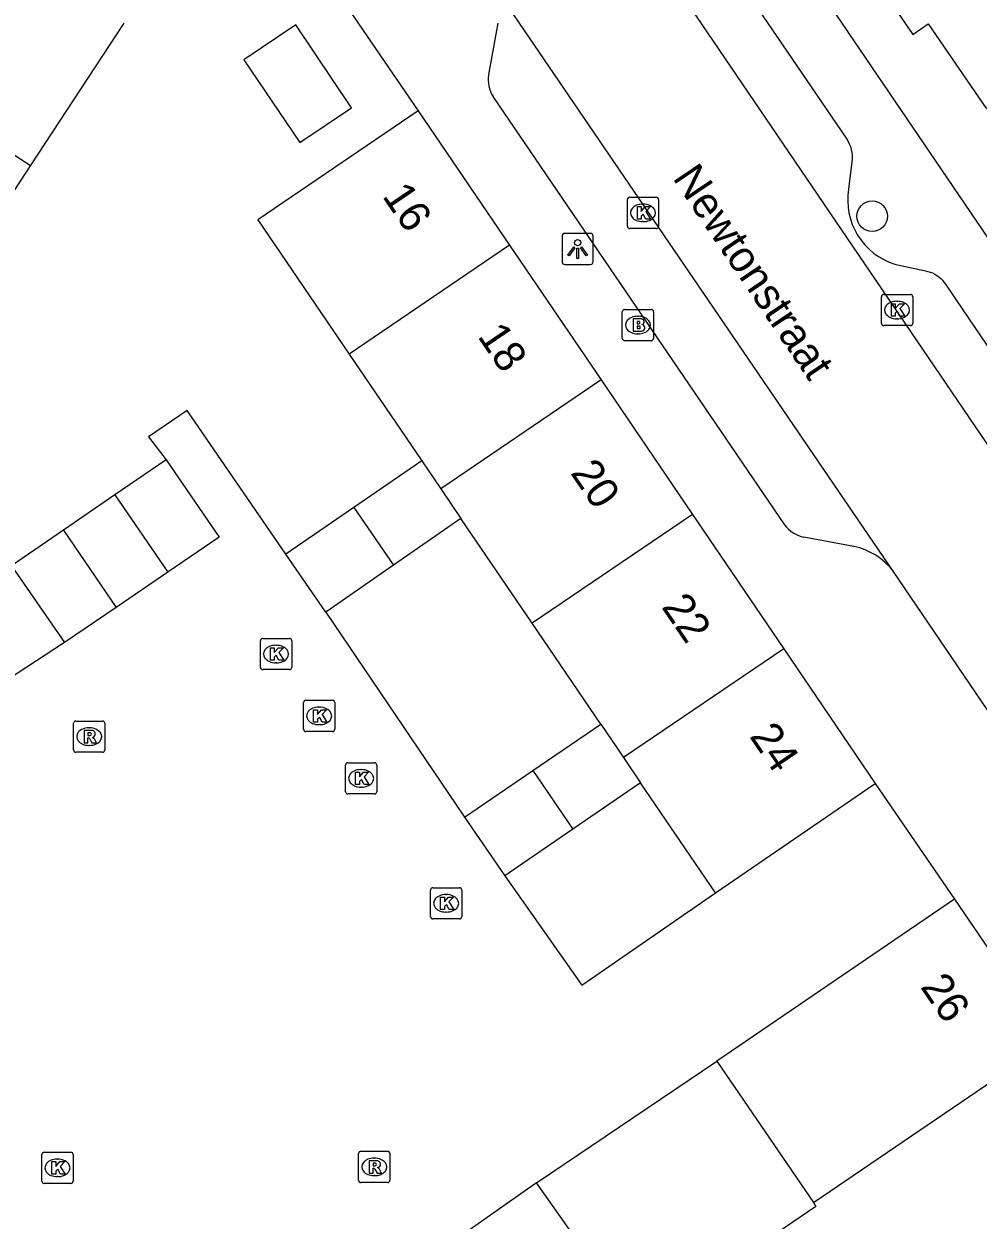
# Model space of a CAD drawing. Extents: x 159280 to 160375, y 384531 to 385872.
# Drawn here: x 159798.16 to 159828.68, y 385187.84 to 385226.13 of the extents above; entities that cross this region are included whole.
import ezdxf

# ---------------------------------------------------------------- set-up
doc = ezdxf.new("R2010")
doc.units = 0
for name, color, linetype in [('IMGEO_Boom', 7, 'Continuous'), ('IMGEO_Brandkraan', 7, 'Continuous'), ('IMGEO_Kolk', 7, 'Continuous'), ('IMGEO_Lichtpunt', 7, 'Continuous'), ('IMGEO_Openbare_ruimte_label', 7, 'Continuous'), ('IMGEO_Pand', 7, 'Continuous'), ('IMGEO_Pand_nummerreeks', 7, 'Continuous'), ('IMGEO_Rijbaan_lokaal_open', 7, 'Continuous'), ('IMGEO_Rioolput', 7, 'Continuous'), ('IMGEO_Voetpad_open', 7, 'Continuous')]:
    doc.layers.add(name, color=color, linetype=linetype)

msp = doc.modelspace()

# ---------------------------------------------------------------- linework, layer by layer
at = {"layer": 'IMGEO_Boom'}
msp.add_circle((159825.289, 385219.972), 0.489, dxfattribs=at)
at = {"layer": 'IMGEO_Brandkraan'}
for p, q in [((159817.371, 385216.989), (159818.223, 385216.989)), ((159817.296, 385216.063), (159817.296, 385216.915)), ((159817.784, 385216.769), (159817.809, 385216.769)), ((159818.297, 385216.915), (159818.297, 385216.063)), ((159817.807, 385216.209), (159817.782, 385216.209)), ((159818.223, 385215.989), (159817.371, 385215.989))]:
    msp.add_line(p, q, dxfattribs=at)
for points in [[(159817.371, 385216.989), (159818.223, 385216.989)], [(159817.296, 385216.063), (159817.296, 385216.915)], [(159817.644, 385216.689), (159817.644, 385216.289), (159817.857, 385216.289)], [(159817.875, 385216.689), (159817.644, 385216.689)], [(159817.823, 385216.608), (159817.769, 385216.608), (159817.769, 385216.532)], [(159818.297, 385216.915), (159818.297, 385216.063)], [(159817.769, 385216.532), (159817.822, 385216.532)], [(159817.831, 385216.456), (159817.769, 385216.456), (159817.769, 385216.375)], [(159817.769, 385216.375), (159817.831, 385216.375)], [(159818.223, 385215.989), (159817.371, 385215.989)]]:
    msp.add_lwpolyline(points, dxfattribs=at)
for centre, radius, start, end in [((159817.373, 385216.913), 0.0765, 91.552, 178.448), ((159817.373, 385216.913), 0.0765, 91.552, 178.448), ((159818.221, 385216.913), 0.0765, 1.552, 88.448), ((159818.221, 385216.913), 0.0765, 1.552, 88.448), ((159817.824, 385216.57), 0.0379, 267.8285, 90.9355), ((159817.879, 385216.544), 0.145, 59.4692, 91.5367), ((159817.904, 385216.591), 0.0922, 285.5137, 58.1501), ((159817.832, 385216.415), 0.0404, 269.8759, 90.5077), ((159817.863, 385216.54), 0.251, 268.6676, 293.5347), ((159817.909, 385216.399), 0.105, 301.3115, 78.989), ((159817.373, 385216.065), 0.0765, 181.552, 268.448), ((159817.373, 385216.065), 0.0765, 181.552, 268.448), ((159818.221, 385216.065), 0.0765, 271.552, 358.448), ((159818.221, 385216.065), 0.0765, 271.552, 358.448)]:
    msp.add_arc(centre, radius, start, end, dxfattribs=at)
for centre, major_axis, ratio, start_param, end_param in [((159817.783, 385216.489), (-0.387, 0.002), 0.722429, 4.712389, 7.853982), ((159817.808, 385216.489), (-0.39, 0.002), 0.717154, 1.570796, 4.712389)]:
    msp.add_ellipse(centre, major_axis=major_axis, ratio=ratio, start_param=start_param, end_param=end_param, dxfattribs=at)
at = {"layer": 'IMGEO_Kolk'}
for p, q in [((159817.457, 385219.653), (159817.457, 385220.505)), ((159817.532, 385220.579), (159818.384, 385220.579)), ((159818.458, 385220.505), (159818.458, 385219.653)), ((159817.945, 385220.359), (159817.97, 385220.359)), ((159817.968, 385219.799), (159817.943, 385219.799)), ((159818.384, 385219.579), (159817.532, 385219.579)), ((159825.585, 385216.544), (159825.585, 385217.396)), ((159825.66, 385217.47), (159826.512, 385217.47)), ((159826.586, 385217.396), (159826.586, 385216.544)), ((159826.073, 385217.25), (159826.098, 385217.25)), ((159826.096, 385216.69), (159826.071, 385216.69)), ((159826.512, 385216.47), (159825.66, 385216.47)), ((159805.72, 385205.534), (159805.72, 385206.386)), ((159805.795, 385206.46), (159806.647, 385206.46)), ((159806.208, 385206.24), (159806.233, 385206.24)), ((159806.721, 385206.386), (159806.721, 385205.534)), ((159806.647, 385205.46), (159805.795, 385205.46)), ((159806.231, 385205.68), (159806.206, 385205.68)), ((159807.098, 385203.553), (159807.098, 385204.405)), ((159807.173, 385204.479), (159808.025, 385204.479)), ((159808.099, 385204.405), (159808.099, 385203.553)), ((159807.586, 385204.259), (159807.611, 385204.259)), ((159807.609, 385203.699), (159807.584, 385203.699)), ((159808.025, 385203.479), (159807.173, 385203.479)), ((159808.442, 385201.554), (159808.442, 385202.406)), ((159808.517, 385202.48), (159809.369, 385202.48)), ((159809.443, 385202.406), (159809.443, 385201.554)), ((159808.93, 385202.26), (159808.955, 385202.26)), ((159808.953, 385201.7), (159808.928, 385201.7)), ((159809.369, 385201.48), (159808.517, 385201.48)), ((159811.16, 385197.555), (159811.16, 385198.407)), ((159811.235, 385198.481), (159812.087, 385198.481)), ((159811.648, 385198.261), (159811.673, 385198.261)), ((159812.161, 385198.407), (159812.161, 385197.555)), ((159812.087, 385197.481), (159811.235, 385197.481)), ((159811.671, 385197.701), (159811.646, 385197.701)), ((159798.727, 385189.087), (159798.727, 385189.939)), ((159798.802, 385190.013), (159799.654, 385190.013)), ((159799.215, 385189.793), (159799.24, 385189.793)), ((159799.728, 385189.939), (159799.728, 385189.087)), ((159799.654, 385189.013), (159798.802, 385189.013)), ((159799.238, 385189.233), (159799.213, 385189.233))]:
    msp.add_line(p, q, dxfattribs=at)
for points in [[(159817.457, 385219.653), (159817.457, 385220.505)], [(159817.532, 385220.579), (159818.384, 385220.579)], [(159818.458, 385220.505), (159818.458, 385219.653)], [(159817.778, 385220.279), (159817.901, 385220.279), (159817.901, 385220.128), (159818.031, 385220.279), (159818.195, 385220.279), (159818.049, 385220.128), (159818.202, 385219.879), (159818.05, 385219.879), (159817.965, 385220.043), (159817.901, 385219.976), (159817.901, 385219.879), (159817.778, 385219.879), (159817.778, 385220.279)], [(159818.384, 385219.579), (159817.532, 385219.579)], [(159825.585, 385216.544), (159825.585, 385217.396)], [(159825.66, 385217.47), (159826.512, 385217.47)], [(159826.586, 385217.396), (159826.586, 385216.544)], [(159825.906, 385217.17), (159826.029, 385217.17), (159826.029, 385217.019), (159826.159, 385217.17), (159826.323, 385217.17), (159826.177, 385217.019), (159826.33, 385216.77), (159826.178, 385216.77), (159826.093, 385216.934), (159826.029, 385216.867), (159826.029, 385216.77), (159825.906, 385216.77), (159825.906, 385217.17)], [(159826.512, 385216.47), (159825.66, 385216.47)], [(159805.72, 385205.534), (159805.72, 385206.386)], [(159805.795, 385206.46), (159806.647, 385206.46)], [(159806.721, 385206.386), (159806.721, 385205.534)], [(159806.041, 385206.16), (159806.164, 385206.16), (159806.164, 385206.009), (159806.294, 385206.16), (159806.458, 385206.16), (159806.312, 385206.009), (159806.465, 385205.76), (159806.313, 385205.76), (159806.228, 385205.924), (159806.164, 385205.857), (159806.164, 385205.76), (159806.041, 385205.76), (159806.041, 385206.16)], [(159806.647, 385205.46), (159805.795, 385205.46)], [(159807.098, 385203.553), (159807.098, 385204.405)], [(159807.173, 385204.479), (159808.025, 385204.479)], [(159808.099, 385204.405), (159808.099, 385203.553)], [(159807.419, 385204.179), (159807.542, 385204.179), (159807.542, 385204.028), (159807.672, 385204.179), (159807.836, 385204.179), (159807.69, 385204.028), (159807.843, 385203.779), (159807.691, 385203.779), (159807.606, 385203.943), (159807.542, 385203.876), (159807.542, 385203.779), (159807.419, 385203.779), (159807.419, 385204.179)], [(159808.025, 385203.479), (159807.173, 385203.479)], [(159808.442, 385201.554), (159808.442, 385202.406)], [(159808.517, 385202.48), (159809.369, 385202.48)], [(159809.443, 385202.406), (159809.443, 385201.554)], [(159808.763, 385202.18), (159808.886, 385202.18), (159808.886, 385202.029), (159809.016, 385202.18), (159809.18, 385202.18), (159809.034, 385202.029), (159809.187, 385201.78), (159809.035, 385201.78), (159808.95, 385201.944), (159808.886, 385201.877), (159808.886, 385201.78), (159808.763, 385201.78), (159808.763, 385202.18)], [(159809.369, 385201.48), (159808.517, 385201.48)], [(159811.16, 385197.555), (159811.16, 385198.407)], [(159811.235, 385198.481), (159812.087, 385198.481)], [(159811.481, 385198.181), (159811.604, 385198.181), (159811.604, 385198.03), (159811.734, 385198.181), (159811.898, 385198.181), (159811.752, 385198.03), (159811.905, 385197.781), (159811.753, 385197.781), (159811.668, 385197.945), (159811.604, 385197.878), (159811.604, 385197.781), (159811.481, 385197.781), (159811.481, 385198.181)], [(159812.161, 385198.407), (159812.161, 385197.555)], [(159812.087, 385197.481), (159811.235, 385197.481)], [(159798.727, 385189.087), (159798.727, 385189.939)], [(159798.802, 385190.013), (159799.654, 385190.013)], [(159799.728, 385189.939), (159799.728, 385189.087)], [(159799.048, 385189.713), (159799.171, 385189.713), (159799.171, 385189.562), (159799.301, 385189.713), (159799.465, 385189.713), (159799.319, 385189.562), (159799.472, 385189.313), (159799.32, 385189.313), (159799.235, 385189.477), (159799.171, 385189.41), (159799.171, 385189.313), (159799.048, 385189.313), (159799.048, 385189.713)], [(159799.654, 385189.013), (159798.802, 385189.013)]]:
    msp.add_lwpolyline(points, dxfattribs=at)
for centre, start, end in [((159817.534, 385220.503), 91.552, 178.448), ((159817.534, 385220.503), 91.552, 178.448), ((159818.382, 385220.503), 1.552, 88.448), ((159818.382, 385220.503), 1.552, 88.448), ((159817.534, 385219.655), 181.552, 268.448), ((159817.534, 385219.655), 181.552, 268.448), ((159818.382, 385219.655), 271.552, 358.448), ((159818.382, 385219.655), 271.552, 358.448), ((159825.662, 385217.394), 91.552, 178.448), ((159825.662, 385217.394), 91.552, 178.448), ((159826.51, 385217.394), 1.552, 88.448), ((159826.51, 385217.394), 1.552, 88.448), ((159825.662, 385216.546), 181.552, 268.448), ((159825.662, 385216.546), 181.552, 268.448), ((159826.51, 385216.546), 271.552, 358.448), ((159826.51, 385216.546), 271.552, 358.448), ((159805.797, 385206.384), 91.552, 178.448), ((159805.797, 385206.384), 91.552, 178.448), ((159806.645, 385206.384), 1.552, 88.448), ((159806.645, 385206.384), 1.552, 88.448), ((159805.797, 385205.536), 181.552, 268.448), ((159805.797, 385205.536), 181.552, 268.448), ((159806.645, 385205.536), 271.552, 358.448), ((159806.645, 385205.536), 271.552, 358.448), ((159807.175, 385204.403), 91.552, 178.448), ((159807.175, 385204.403), 91.552, 178.448), ((159808.023, 385204.403), 1.552, 88.448), ((159808.023, 385204.403), 1.552, 88.448), ((159807.175, 385203.555), 181.552, 268.448), ((159807.175, 385203.555), 181.552, 268.448), ((159808.023, 385203.555), 271.552, 358.448), ((159808.023, 385203.555), 271.552, 358.448), ((159808.519, 385202.404), 91.552, 178.448), ((159808.519, 385202.404), 91.552, 178.448), ((159809.367, 385202.404), 1.552, 88.448), ((159809.367, 385202.404), 1.552, 88.448), ((159808.519, 385201.556), 181.552, 268.448), ((159808.519, 385201.556), 181.552, 268.448), ((159809.367, 385201.556), 271.552, 358.448), ((159809.367, 385201.556), 271.552, 358.448), ((159811.237, 385198.405), 91.552, 178.448), ((159811.237, 385198.405), 91.552, 178.448), ((159812.085, 385198.405), 1.552, 88.448), ((159812.085, 385198.405), 1.552, 88.448), ((159811.237, 385197.557), 181.552, 268.448), ((159811.237, 385197.557), 181.552, 268.448), ((159812.085, 385197.557), 271.552, 358.448), ((159812.085, 385197.557), 271.552, 358.448), ((159798.804, 385189.937), 91.552, 178.448), ((159798.804, 385189.937), 91.552, 178.448), ((159799.652, 385189.937), 1.552, 88.448), ((159799.652, 385189.937), 1.552, 88.448), ((159798.804, 385189.089), 181.552, 268.448), ((159798.804, 385189.089), 181.552, 268.448), ((159799.652, 385189.089), 271.552, 358.448), ((159799.652, 385189.089), 271.552, 358.448)]:
    msp.add_arc(centre, 0.0765, start, end, dxfattribs=at)
for centre, major_axis, ratio, start_param, end_param in [((159817.944, 385220.079), (-0.387, 0.002), 0.722429, 4.712389, 7.853982), ((159817.969, 385220.079), (-0.39, 0.002), 0.717154, 1.570796, 4.712389), ((159826.072, 385216.97), (-0.387, 0.002), 0.722429, 4.712389, 7.853982), ((159826.097, 385216.97), (-0.39, 0.002), 0.717154, 1.570796, 4.712389), ((159806.207, 385205.96), (-0.387, 0.002), 0.722429, 4.712389, 7.853982), ((159806.232, 385205.96), (-0.39, 0.002), 0.717154, 1.570796, 4.712389), ((159807.585, 385203.979), (-0.387, 0.002), 0.722429, 4.712389, 7.853982), ((159807.61, 385203.979), (-0.39, 0.002), 0.717154, 1.570796, 4.712389), ((159808.929, 385201.98), (-0.387, 0.002), 0.722429, 4.712389, 7.853982), ((159808.954, 385201.98), (-0.39, 0.002), 0.717154, 1.570796, 4.712389), ((159811.647, 385197.981), (-0.387, 0.002), 0.722429, 4.712389, 7.853982), ((159811.672, 385197.981), (-0.39, 0.002), 0.717154, 1.570796, 4.712389), ((159799.214, 385189.513), (-0.387, 0.002), 0.722429, 4.712389, 7.853982), ((159799.239, 385189.513), (-0.39, 0.002), 0.717154, 1.570796, 4.712389)]:
    msp.add_ellipse(centre, major_axis=major_axis, ratio=ratio, start_param=start_param, end_param=end_param, dxfattribs=at)
at = {"layer": 'IMGEO_Lichtpunt'}
for p, q in [((159815.369, 385219.329), (159815.369, 385218.522)), ((159815.369, 385219.329), (159815.369, 385218.522)), ((159816.271, 385219.424), (159815.463, 385219.424)), ((159816.271, 385219.424), (159815.463, 385219.424)), ((159816.365, 385218.522), (159816.365, 385219.329)), ((159816.365, 385218.522), (159816.365, 385219.329)), ((159815.463, 385218.428), (159816.271, 385218.428)), ((159815.463, 385218.428), (159816.271, 385218.428))]:
    msp.add_line(p, q, dxfattribs=at)
for points in [[(159815.743, 385218.993), (159815.782, 385218.965), (159815.594, 385218.703), (159815.556, 385218.73), (159815.743, 385218.993)], [(159815.845, 385218.945), (159815.892, 385218.945), (159815.892, 385218.623), (159815.845, 385218.623), (159815.845, 385218.945)], [(159815.955, 385218.965), (159815.993, 385218.992), (159816.18, 385218.73), (159816.141, 385218.702), (159815.955, 385218.965)]]:
    msp.add_lwpolyline(points, dxfattribs=at)
msp.add_circle((159815.868, 385219.127), 0.0994, dxfattribs=at)
for centre, start, end in [((159815.463, 385219.329), 90, 180), ((159815.463, 385219.329), 90, 180), ((159816.271, 385219.329), 0, 90), ((159816.271, 385219.329), 0, 90), ((159815.463, 385218.522), 180, 270), ((159815.463, 385218.522), 180, 270), ((159816.271, 385218.522), 270, 0), ((159816.271, 385218.522), 270, 360)]:
    msp.add_arc(centre, 0.0946, start, end, dxfattribs=at)
at = {"layer": 'IMGEO_Pand'}
for points in [[(159825.563, 385227.292), (159826.59, 385225.785), (159827.081, 385226.128), (159828.944, 385223.407)], [(159798.364, 385221.582), (159790.659, 385226.629)], [(159798.364, 385221.582), (159801.36, 385226.156)], [(159805.193, 385224.983), (159806.979, 385222.328), (159808.638, 385223.444), (159806.852, 385226.099), (159805.193, 385224.983)], [(159810.766, 385223.346), (159805.637, 385219.862), (159808.563, 385215.557)], [(159810.766, 385223.346), (159813.691, 385219.041)], [(159795.368, 385217.008), (159798.364, 385221.582)], [(159813.691, 385219.041), (159808.563, 385215.557)], [(159813.691, 385219.041), (159816.616, 385214.736)], [(159808.563, 385215.557), (159810.882, 385212.145)], [(159816.616, 385214.736), (159811.488, 385211.252)], [(159816.616, 385214.736), (159819.54, 385210.431)], [(159802.702, 385212.179), (159801.066, 385211.054)], [(159802.702, 385212.179), (159804.404, 385209.702), (159802.753, 385208.577)], [(159810.882, 385212.145), (159808.709, 385210.652)], [(159810.882, 385212.145), (159811.488, 385211.252)], [(159811.488, 385211.252), (159812.135, 385210.3)], [(159801.066, 385211.054), (159799.419, 385209.923)], [(159801.066, 385211.054), (159802.753, 385208.577)], [(159808.709, 385210.652), (159806.535, 385209.158)], [(159808.709, 385210.652), (159809.98, 385208.801)], [(159819.54, 385210.431), (159814.413, 385206.948)], [(159819.54, 385210.431), (159822.465, 385206.126)], [(159812.135, 385210.3), (159809.98, 385208.801)], [(159814.413, 385206.948), (159812.135, 385210.3)], [(159799.419, 385209.923), (159797.757, 385208.781), (159799.451, 385206.328)], [(159799.419, 385209.923), (159801.102, 385207.453)], [(159807.813, 385207.295), (159806.535, 385209.158)], [(159802.753, 385208.577), (159801.102, 385207.453)], [(159809.98, 385208.801), (159807.813, 385207.295)], [(159801.102, 385207.453), (159799.451, 385206.328)], [(159816.614, 385203.71), (159814.413, 385206.948)], [(159822.465, 385206.126), (159817.339, 385202.643)], [(159822.465, 385206.126), (159825.39, 385201.821)], [(159814.433, 385202.227), (159816.614, 385203.71)], [(159816.614, 385203.71), (159817.339, 385202.643)], [(159817.339, 385202.643), (159817.883, 385201.842)], [(159812.252, 385200.743), (159814.433, 385202.227)], [(159814.433, 385202.227), (159815.71, 385200.349)], [(159817.883, 385201.842), (159815.71, 385200.349)], [(159820.278, 385198.317), (159817.883, 385201.842)], [(159820.278, 385198.317), (159825.39, 385201.821)], [(159812.252, 385200.743), (159813.537, 385198.856)], [(159815.71, 385200.349), (159813.537, 385198.856)], [(159827.926, 385198.11), (159820.325, 385192.926)], [(159827.926, 385198.11), (159831.011, 385193.584)], [(159823.409, 385188.403), (159831.011, 385193.584)], [(159820.325, 385192.926), (159823.409, 385188.403)], [(159814.548, 385189.036), (159812.109, 385187.317)], [(159813.205, 385185.67), (159815.7, 385187.401), (159814.548, 385189.036)], [(159823.409, 385188.403), (159823.491, 385188.282), (159820.578, 385186.296), (159823.548, 385181.87), (159826.495, 385183.878)]]:
    msp.add_lwpolyline(points, dxfattribs=at)
at = {"layer": 'IMGEO_Rijbaan_lokaal_open'}
for points in [[(159835.46, 385203.126), (159805.53, 385247.205)], [(159825.964, 385208.616), (159813.049, 385227.573)], [(159806.535, 385209.158), (159803.378, 385213.759), (159802.142, 385212.911), (159802.702, 385212.179)], [(159831.414, 385200.585), (159825.964, 385208.616)], [(159807.813, 385207.295), (159812.252, 385200.743)], [(159799.451, 385206.328), (159796.447, 385204.369)], [(159825.39, 385201.821), (159827.926, 385198.11)], [(159813.537, 385198.856), (159816.001, 385195.363), (159820.278, 385198.317)], [(159814.548, 385189.036), (159820.325, 385192.926)]]:
    msp.add_lwpolyline(points, dxfattribs=at)
at = {"layer": 'IMGEO_Rioolput'}
for p, q in [((159799.742, 385202.89), (159799.742, 385203.742)), ((159799.817, 385203.816), (159800.669, 385203.816)), ((159800.23, 385203.596), (159800.255, 385203.596)), ((159800.743, 385203.742), (159800.743, 385202.89)), ((159800.669, 385202.816), (159799.817, 385202.816)), ((159800.253, 385203.036), (159800.228, 385203.036)), ((159808.861, 385189.118), (159808.861, 385189.97)), ((159808.936, 385190.044), (159809.788, 385190.044)), ((159809.349, 385189.824), (159809.374, 385189.824)), ((159809.862, 385189.97), (159809.862, 385189.118)), ((159809.788, 385189.044), (159808.936, 385189.044)), ((159809.372, 385189.264), (159809.347, 385189.264))]:
    msp.add_line(p, q, dxfattribs=at)
for points in [[(159799.742, 385202.89), (159799.742, 385203.742)], [(159799.817, 385203.816), (159800.669, 385203.816)], [(159800.743, 385203.742), (159800.743, 385202.89)], [(159800.331, 385203.514), (159800.079, 385203.516), (159800.079, 385203.116)], [(159800.079, 385203.116), (159800.203, 385203.116), (159800.203, 385203.278), (159800.214, 385203.278)], [(159800.257, 385203.435), (159800.203, 385203.435), (159800.203, 385203.354)], [(159800.203, 385203.354), (159800.255, 385203.354)], [(159800.261, 385203.249), (159800.332, 385203.116), (159800.472, 385203.116), (159800.407, 385203.242)], [(159800.669, 385202.816), (159799.817, 385202.816)], [(159808.861, 385189.118), (159808.861, 385189.97)], [(159808.936, 385190.044), (159809.788, 385190.044)], [(159809.45, 385189.742), (159809.198, 385189.744), (159809.198, 385189.344)], [(159809.862, 385189.97), (159809.862, 385189.118)], [(159809.198, 385189.344), (159809.322, 385189.344), (159809.322, 385189.506), (159809.333, 385189.506)], [(159809.376, 385189.663), (159809.322, 385189.663), (159809.322, 385189.582)], [(159809.322, 385189.582), (159809.374, 385189.582)], [(159809.38, 385189.477), (159809.451, 385189.344), (159809.591, 385189.344), (159809.526, 385189.47)], [(159809.788, 385189.044), (159808.936, 385189.044)]]:
    msp.add_lwpolyline(points, dxfattribs=at)
for centre, radius, start, end in [((159799.819, 385203.74), 0.0765, 91.552, 178.448), ((159799.819, 385203.74), 0.0765, 91.552, 178.448), ((159800.667, 385203.74), 0.0765, 1.552, 88.448), ((159800.667, 385203.74), 0.0765, 1.552, 88.448), ((159800.213, 385203.225), 0.0533, 26.0293, 88.6989), ((159800.239, 385203.543), 0.19, 274.7715, 282.9687), ((159800.263, 385203.339), 0.0964, 77.0061, 93.1865), ((159800.277, 385203.396), 0.0378, 276.6634, 79.6772), ((159800.33, 385203.404), 0.109, 350.3612, 89.416), ((159800.328, 385203.404), 0.112, 277.5842, 350.9817), ((159800.312, 385203.189), 0.108, 29.5134, 73.7905), ((159799.819, 385202.892), 0.0765, 181.552, 268.448), ((159799.819, 385202.892), 0.0765, 181.552, 268.448), ((159800.667, 385202.892), 0.0765, 271.552, 358.448), ((159800.667, 385202.892), 0.0765, 271.552, 358.448), ((159808.938, 385189.968), 0.0765, 91.552, 178.448), ((159808.938, 385189.968), 0.0765, 91.552, 178.448), ((159809.449, 385189.632), 0.109, 350.3612, 89.416), ((159809.786, 385189.968), 0.0765, 1.552, 88.448), ((159809.786, 385189.968), 0.0765, 1.552, 88.448), ((159809.332, 385189.453), 0.0533, 26.0293, 88.6989), ((159809.358, 385189.771), 0.19, 274.7715, 282.9687), ((159809.382, 385189.567), 0.0964, 77.0061, 93.1865), ((159809.396, 385189.624), 0.0378, 276.6634, 79.6772), ((159809.447, 385189.632), 0.112, 277.5842, 350.9817), ((159809.431, 385189.417), 0.108, 29.5134, 73.7905), ((159808.938, 385189.12), 0.0765, 181.552, 268.448), ((159808.938, 385189.12), 0.0765, 181.552, 268.448), ((159809.786, 385189.12), 0.0765, 271.552, 358.448), ((159809.786, 385189.12), 0.0765, 271.552, 358.448)]:
    msp.add_arc(centre, radius, start, end, dxfattribs=at)
for centre, major_axis, ratio, start_param, end_param in [((159800.229, 385203.316), (-0.387, 0.002), 0.722429, 4.712389, 7.853982), ((159800.254, 385203.316), (-0.39, 0.002), 0.717154, 1.570796, 4.712389), ((159809.348, 385189.544), (-0.387, 0.002), 0.722429, 4.712389, 7.853982), ((159809.373, 385189.544), (-0.39, 0.002), 0.717154, 1.570796, 4.712389)]:
    msp.add_ellipse(centre, major_axis=major_axis, ratio=ratio, start_param=start_param, end_param=end_param, dxfattribs=at)
at = {"layer": 'IMGEO_Voetpad_open'}
for points in [[(159836.314, 385208.501), (159820.031, 385232.485), (159815.472, 385239.19)], [(159815.974, 385234.937), (159824.46, 385222.468), (159824.512, 385222.383), (159824.556, 385222.294), (159824.591, 385222.201), (159824.618, 385222.106), (159824.637, 385222.009), (159824.647, 385221.91), (159824.648, 385221.811), (159824.64, 385221.712), (159824.536, 385220.841), (159824.513, 385220.65), (159824.507, 385220.458), (159824.519, 385220.267), (159824.547, 385220.077), (159824.592, 385219.89), (159824.654, 385219.708), (159824.732, 385219.532), (159824.825, 385219.364), (159824.933, 385219.205), (159825.055, 385219.057), (159825.189, 385218.92), (159825.335, 385218.795), (159825.492, 385218.684), (159825.658, 385218.587), (159825.832, 385218.505), (159826.012, 385218.44), (159826.101, 385218.414), (159826.99, 385218.22), (159827.068, 385218.205), (159827.145, 385218.184), (159827.219, 385218.156), (159827.29, 385218.121), (159827.358, 385218.08), (159827.423, 385218.033), (159827.482, 385217.98), (159827.537, 385217.923), (159827.586, 385217.86), (159827.63, 385217.794), (159828.19, 385216.975), (159836.096, 385205.325)], [(159804.356, 385230.73), (159806.808, 385229.137), (159810.766, 385223.346)], [(159813.024, 385224.514), (159813.326, 385226.157)], [(159822.49, 385210.093), (159813.164, 385223.803)], [(159824.705, 385209.404), (159823.106, 385209.702)]]:
    msp.add_lwpolyline(points, dxfattribs=at)
for centre, radius, start, end in [((159813.962, 385224.329), 0.956, 168.8681, 213.4106), ((159823.35, 385210.767), 1.093, 218.0906, 257.0995), ((159824.239, 385207.26), 2.194, 38.1768, 77.7388)]:
    msp.add_arc(centre, radius, start, end, dxfattribs=at)

# ---------------------------------------------------------------- texts
at = {"layer": 'IMGEO_Openbare_ruimte_label'}
msp.add_text('Newtonstraat', height=1, rotation=303.992, dxfattribs=at).set_placement((159818.884, 385221.196))
at = {"layer": 'IMGEO_Pand_nummerreeks'}
for s, rotation, p in [('16', 304.1939, (159809.597, 385220.618)), ('18', 304.1939, (159812.646, 385216.13)), ('20', 304.1939, (159815.617, 385211.757)), ('22', 304.1939, (159818.531, 385207.467)), ('24', 304.1939, (159821.344, 385203.327)), ('26', 304.2741, (159826.811, 385195.307))]:
    msp.add_text(s, height=1, rotation=rotation, dxfattribs=at).set_placement(p)

doc.saveas('drawing.dxf')
